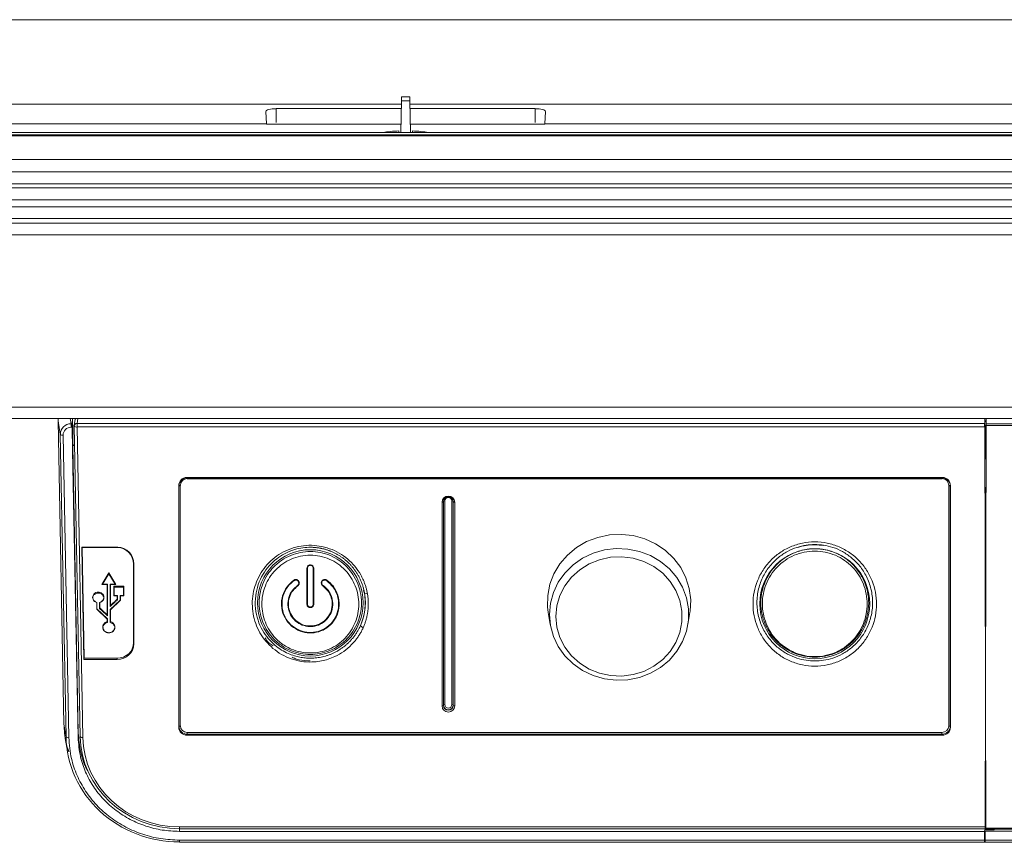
# Model space of a CAD drawing. Header units: millimetres. Extents: x 40090 to 187415, y -53271 to 40260.
# Tile 383 of 406: x 141169 to 141347, y 33690 to 33839. Entities that reach past the tile are written whole.
import ezdxf

# ---------------------------------------------------------------- set-up
doc = ezdxf.new("R2010")
doc.units = ezdxf.units.MM
doc.layers.add('AVM_projekce', color=240, linetype='Continuous')

# ---------------------------------------------------------------- blocks, each defined once
blk = doc.blocks.new('SB885ix-top')
at = {"linetype": 'Continuous', "lineweight": 15}
for p, q in [((-254.49, 0), (-918.8, 0)), ((-512.83, -14.01), (-514.33, -14.01)), ((-514.35, -15.31), (-702.8, -15.31)), ((-514.35, -15.33), (-702.8, -15.33)), ((-514.44, -20.44), (-514.34, -14.72)), ((-512.82, -14.72), (-514.34, -14.72)), ((-512.72, -20.44), (-512.82, -14.72)), ((-324.36, -15.31), (-512.81, -15.31)), ((-324.36, -15.33), (-512.81, -15.33)), ((-538.93, -16.64), (-538.81, -18.91)), ((-514.36, -16.13), (-537.08, -16.13)), ((-537.08, -16.13), (-537.08, -18.64)), ((-490.08, -16.13), (-512.8, -16.13)), ((-490.08, -16.13), (-490.08, -18.64)), ((-488.35, -18.91), (-488.23, -16.64)), ((-668.34, -18.91), (-538.81, -18.91)), ((-538.81, -18.91), (-538.81, -18.96)), ((-538.81, -18.96), (-514.41, -18.96)), ((-512.75, -18.96), (-488.35, -18.96)), ((-488.35, -18.96), (-488.35, -18.91)), ((-488.35, -18.91), (-358.82, -18.91)), ((-169.94, -20.44), (-929.11, -20.44)), ((-929.11, -20.47), (-169.94, -20.47)), ((-929.1, -20.86), (-169.92, -20.86)), ((-169.91, -21.09), (-929.09, -21.09)), ((-514.82, -20.44), (-514.81, -20.18)), ((-514.81, -20.18), (-514.82, -20.44)), ((-512.35, -20.18), (-512.34, -20.44)), ((-512.35, -20.18), (-512.34, -20.44)), ((-163.43, -25.36), (-593.58, -25.36)), ((-928.86, -27.59), (-163.32, -27.59)), ((-928.79, -29.77), (-163.2, -29.77)), ((-928.76, -30.48), (-163.16, -30.48)), ((-163.05, -32.66), (-928.68, -32.66)), ((-928.64, -33.93), (-162.98, -33.93)), ((-54.33, -36.88), (-990.96, -36.88)), ((-161.47, -36.05), (-928.57, -36.05)), ((-54.33, -38.99), (-990.96, -38.99)), ((-189.59, -70.24), (-990.96, -70.24)), ((-189.59, -72.3), (-990.96, -72.3)), ((-576.22, -75.19), (-576.59, -72.75)), ((-576.59, -72.75), (-575.55, -127.72)), ((-574.4, -72.3), (-574.25, -73.26)), ((-574.01, -72.31), (-574.06, -73.26)), ((-574.02, -72.3), (-574.01, -72.31)), ((-573.51, -72.41), (-573.69, -73.61)), ((-573.06, -72.3), (-573.19, -73.22)), ((-573.19, -73.85), (-573.19, -73.22)), ((-573.19, -73.22), (-408.57, -73.22)), ((-408.55, -72.3), (-408.57, -73.22)), ((-408.56, -74), (-408.53, -72.63)), ((-408.53, -72.63), (-408.53, -72.3)), ((-408.53, -72.71), (-408.53, -72.3)), ((-408.53, -72.89), (-408.53, -72.71)), ((-408.53, -72.71), (-408.53, -72.71)), ((-408.49, -74.12), (-408.53, -72.89)), ((-408.53, -72.89), (-408.53, -72.89)), ((-408.33, -72.3), (-408.33, -72.7)), ((-408.33, -72.7), (-408.29, -73.93)), ((-408.28, -73.31), (-408.31, -72.3)), ((-574.25, -73.26), (-574.06, -73.26)), ((-574.06, -73.89), (-574.24, -73.89)), ((-573.98, -78.11), (-574.06, -73.89)), ((-573.69, -73.7), (-572.63, -129.99)), ((-408.57, -73.85), (-573.19, -73.85)), ((-573.19, -73.85), (-572.13, -130.14)), ((-408.57, -73.85), (-408.34, -146.39)), ((-408.43, -117.01), (-408.56, -74)), ((-408.56, -74.12), (-408.49, -74.12)), ((-408.49, -74.37), (-408.56, -74.37)), ((-408.53, -85.15), (-408.49, -74.37)), ((-408.51, -146.58), (-408.28, -73.57)), ((-408.29, -74.44), (-408.43, -116.86)), ((-408.28, -73.31), (-189.59, -73.31)), ((-189.59, -73.57), (-408.28, -73.57)), ((-575.18, -130.04), (-576.22, -75.19)), ((-575.72, -75.33), (-574.68, -130.19)), ((-573.95, -76.82), (-573.93, -76.57)), ((-573.93, -76.57), (-573.93, -76.57)), ((-573.93, -76.57), (-573.93, -76.57)), ((-573.98, -78.11), (-573.94, -77.3)), ((-572.99, -130.16), (-573.98, -78.11)), ((-573.94, -77.3), (-573.95, -76.82)), ((-572.95, -129.34), (-573.94, -77.3)), ((-416.24, -83), (-553.28, -83)), ((-553.28, -83), (-553.23, -83.06)), ((-553.23, -83.06), (-416.28, -83.06)), ((-553.23, -83.23), (-553.23, -83.06)), ((-416.28, -83.23), (-553.23, -83.23)), ((-416.28, -83.06), (-416.24, -83)), ((-416.28, -83.23), (-416.28, -83.06)), ((-554.73, -84.51), (-554.73, -128.33)), ((-554.7, -84.56), (-554.73, -84.51)), ((-554.7, -128.16), (-554.7, -84.56)), ((-554.45, -84.48), (-554.45, -128.08)), ((-415.07, -128.08), (-415.07, -84.48)), ((-414.78, -84.51), (-414.82, -84.56)), ((-414.82, -84.56), (-414.82, -128.16)), ((-414.78, -128.33), (-414.78, -84.51)), ((-506.98, -124.45), (-506.98, -87.48)), ((-506.73, -87.32), (-506.73, -87.4)), ((-506.73, -124.29), (-506.73, -87.32)), ((-506.73, -87.4), (-506.73, -124.37)), ((-506.48, -87.24), (-506.48, -124.21)), ((-505.2, -124.21), (-505.2, -87.24)), ((-504.95, -87.32), (-504.94, -87.4)), ((-504.95, -87.32), (-504.95, -124.29)), ((-504.94, -124.37), (-504.94, -87.4)), ((-504.69, -87.48), (-504.69, -124.45)), ((-565.81, -95.67), (-572.31, -95.67)), ((-572.31, -95.67), (-571.93, -116.03)), ((-572.27, -95.72), (-572.31, -95.67)), ((-572.27, -95.72), (-571.89, -115.8)), ((-565.86, -95.72), (-572.27, -95.72)), ((-565.86, -95.72), (-565.81, -95.67)), ((-439.38, -95.21), (-437.84, -95.33)), ((-562.89, -98.68), (-562.94, -98.74)), ((-562.94, -112.98), (-562.94, -98.74)), ((-562.89, -113.2), (-562.89, -98.68)), ((-530.34, -99.48), (-530.25, -99.52)), ((-567.42, -100.33), (-568.69, -102.43)), ((-567.42, -100.49), (-568.56, -102.38)), ((-566.15, -102.43), (-567.42, -100.33)), ((-567.42, -100.49), (-567.42, -100.33)), ((-566.28, -102.38), (-567.42, -100.49)), ((-533.81, -101.71), (-533.86, -101.66)), ((-568.56, -102.38), (-568.69, -102.43)), ((-568.69, -102.43), (-567.7, -102.43)), ((-568.56, -102.38), (-567.66, -102.38)), ((-567.66, -102.38), (-567.7, -102.43)), ((-567.7, -102.43), (-567.7, -107.93)), ((-567.66, -102.38), (-567.66, -108.13)), ((-567.18, -102.38), (-566.28, -102.38)), ((-567.18, -106.44), (-567.18, -102.38)), ((-567.18, -102.38), (-567.14, -102.43)), ((-567.14, -106.25), (-567.14, -102.43)), ((-567.14, -102.43), (-566.15, -102.43)), ((-566.52, -102.73), (-566.52, -104.45)), ((-564.7, -102.73), (-566.52, -102.73)), ((-566.48, -102.89), (-566.52, -102.73)), ((-566.48, -102.89), (-566.48, -104.4)), ((-564.74, -102.89), (-566.48, -102.89)), ((-566.28, -102.38), (-566.15, -102.43)), ((-564.74, -102.89), (-564.7, -102.73)), ((-564.74, -104.4), (-564.74, -102.89)), ((-564.7, -104.45), (-564.7, -102.73)), ((-528.56, -102.59), (-528.61, -102.7)), ((-521.22, -103.51), (-521.06, -104.05)), ((-569.32, -103.97), (-569.32, -103.81)), ((-567.18, -106.97), (-565.36, -105.25)), ((-567.14, -106.99), (-565.33, -105.28)), ((-566.48, -104.4), (-566.52, -104.45)), ((-566.52, -104.45), (-565.89, -104.45)), ((-566.48, -104.4), (-565.85, -104.4)), ((-565.85, -104.4), (-565.89, -104.45)), ((-565.89, -104.45), (-565.89, -105.06)), ((-565.85, -105.19), (-565.89, -105.06)), ((-565.85, -104.4), (-565.85, -105.19)), ((-565.36, -104.4), (-564.74, -104.4)), ((-565.36, -105.25), (-565.36, -104.4)), ((-565.36, -104.4), (-565.33, -104.45)), ((-565.36, -105.25), (-565.33, -105.28)), ((-565.33, -105.28), (-565.33, -104.45)), ((-565.33, -104.45), (-564.7, -104.45)), ((-564.74, -104.4), (-564.7, -104.45)), ((-521.03, -104.02), (-521.06, -104.05)), ((-520.51, -104.1), (-521.03, -104.02)), ((-569.57, -105.66), (-569.6, -105.7)), ((-569.6, -105.7), (-569.6, -106.87)), ((-569.57, -106.85), (-569.6, -106.87)), ((-569.6, -106.87), (-567.7, -108.68)), ((-569.57, -105.66), (-569.57, -106.85)), ((-569.57, -106.85), (-567.66, -108.65)), ((-569.08, -105.66), (-569.04, -105.7)), ((-569.04, -106.66), (-569.04, -105.7)), ((-567.18, -106.44), (-567.14, -106.25)), ((-567.18, -109.31), (-567.18, -106.97)), ((-567.18, -106.97), (-567.14, -106.99)), ((-567.14, -109.16), (-567.14, -106.99)), ((-531.41, -105.96), (-531.5, -105.99)), ((-530.25, -105.99), (-530.34, -105.96)), ((-567.66, -108.13), (-567.7, -107.93)), ((-567.66, -108.65), (-567.7, -108.68)), ((-567.7, -108.68), (-567.7, -109.16)), ((-567.66, -108.65), (-567.66, -109.31)), ((-487.73, -107.48), (-487.37, -109.67)), ((-462.39, -109.67), (-462.03, -107.48)), ((-567.66, -109.31), (-567.7, -109.16)), ((-567.18, -109.31), (-567.14, -109.16)), ((-521.79, -109.9), (-521.82, -109.92)), ((-521.79, -109.9), (-521.3, -110.29)), ((-567.42, -111.16), (-567.42, -111.21)), ((-562.94, -112.98), (-562.89, -113.2)), ((-571.89, -115.8), (-571.93, -116.03)), ((-571.93, -116.03), (-565.89, -116.03)), ((-571.89, -115.8), (-565.93, -115.8)), ((-565.89, -116.03), (-565.93, -115.8)), ((-506.73, -124.29), (-506.73, -124.37)), ((-504.95, -124.29), (-504.94, -124.37)), ((-575.55, -127.72), (-575.18, -130.04)), ((-554.73, -128.33), (-554.7, -128.16)), ((-414.82, -128.16), (-414.78, -128.33)), ((-572.95, -129.34), (-572.99, -130.16)), ((-553.19, -129.58), (-553.23, -129.75)), ((-416.28, -129.75), (-553.23, -129.75)), ((-553.19, -129.26), (-416.32, -129.26)), ((-553.19, -129.58), (-553.19, -129.26)), ((-416.32, -129.58), (-553.19, -129.58)), ((-416.32, -129.58), (-416.32, -129.26)), ((-416.28, -129.75), (-416.32, -129.58)), ((-575.31, -130.36), (-574.94, -132.64)), ((-554.61, -146.39), (-408.34, -146.39)), ((-554.61, -146.39), (-554.61, -146.73)), ((-554.63, -146.7), (-554.63, -147.19)), ((-408.48, -147.19), (-554.63, -147.19)), ((-554.61, -146.73), (-408.51, -146.73)), ((-408.57, -146.89), (-408.58, -147.16)), ((-189.59, -147.16), (-408.58, -147.16)), ((-408.58, -148.78), (-408.58, -147.16)), ((-408.57, -146.89), (-406.86, -146.89)), ((-408.51, -146.58), (-189.59, -146.58)), ((-408.51, -146.73), (-408.51, -146.77)), ((-408.51, -146.78), (-189.59, -146.78)), ((-408.48, -148.78), (-408.48, -147.19)), ((-408.46, -146.78), (-408.47, -146.89)), ((-408.46, -146.78), (-408.46, -146.89)), ((-406.86, -146.89), (-406.85, -146.78)), ((-554.63, -148.78), (-408.48, -148.78)), ((-554.63, -149.12), (-554.63, -148.78)), ((-554.63, -149.12), (-408.48, -149.12)), ((-408.58, -148.78), (-189.59, -148.78)), ((-408.57, -149.12), (-189.59, -149.12))]:
    blk.add_line(p, q, dxfattribs=at)
at = {"linetype": 'Continuous', "lineweight": 15, "flags": 128}
for points in [[(-514.34, -14.72), (-514.34, -14.53), (-514.33, -14.36), (-514.33, -14.22), (-514.33, -14.11), (-514.33, -14.04), (-514.33, -14.01), (-514.33, -14.01)], [(-512.83, -14.01), (-512.83, -14.01), (-512.83, -14.04), (-512.83, -14.11), (-512.83, -14.22), (-512.83, -14.36), (-512.82, -14.53), (-512.82, -14.72)], [(-573.93, -76.57), (-573.97, -74.69), (-574.01, -72.31)], [(-462.03, -107.48), (-462, -107.26), (-461.89, -105.21), (-462.14, -103.17), (-462.75, -101.2), (-463.69, -99.35), (-464.95, -97.68), (-466.49, -96.22), (-468.26, -95.03), (-470.22, -94.14), (-472.3, -93.56), (-474.46, -93.33), (-476.63, -93.43), (-478.75, -93.88), (-480.76, -94.65), (-482.61, -95.73), (-484.24, -97.08), (-485.62, -98.68), (-486.69, -100.46), (-487.43, -102.39), (-487.82, -104.41), (-487.85, -106.47), (-487.73, -107.48)], [(-487.52, -107.85), (-487.34, -105.83), (-486.8, -103.87), (-485.92, -102.02), (-484.72, -100.34), (-483.23, -98.88), (-481.51, -97.67), (-479.59, -96.76), (-477.54, -96.16), (-475.42, -95.91), (-473.28, -95.99), (-471.18, -96.42), (-469.19, -97.18), (-467.37, -98.24), (-465.76, -99.58), (-464.41, -101.15), (-463.36, -102.92), (-462.65, -104.84), (-462.29, -106.83), (-462.29, -108.86), (-462.65, -110.86), (-463.36, -112.77), (-464.41, -114.54), (-465.76, -116.12), (-467.37, -117.46), (-469.19, -118.52), (-471.18, -119.27), (-473.28, -119.7), (-475.42, -119.79), (-477.54, -119.53), (-479.59, -118.94), (-481.51, -118.02), (-483.23, -116.82), (-484.72, -115.35), (-485.92, -113.68), (-486.8, -111.83), (-487.34, -109.87), (-487.52, -107.85)], [(-486.33, -108.22), (-486.15, -110.15), (-485.6, -112.02), (-484.71, -113.77), (-483.5, -115.34), (-482.02, -116.68), (-480.31, -117.75), (-478.42, -118.51), (-476.42, -118.95), (-474.37, -119.03), (-472.33, -118.77), (-470.38, -118.17), (-468.57, -117.25), (-466.97, -116.04), (-465.62, -114.58), (-464.57, -112.91), (-463.84, -111.1), (-463.48, -109.19), (-463.48, -107.25), (-463.84, -105.34), (-464.57, -103.52), (-465.62, -101.85), (-466.97, -100.39), (-468.57, -99.18), (-470.38, -98.26), (-472.33, -97.66), (-474.37, -97.4), (-476.42, -97.49), (-478.42, -97.92), (-480.31, -98.68), (-482.02, -99.75), (-483.5, -101.09), (-484.71, -102.66), (-485.6, -104.41), (-486.15, -106.28), (-486.33, -108.22)], [(-527.95, -101.71), (-527.92, -101.69), (-527.9, -101.66)], [(-533.15, -102.7), (-533.17, -102.65), (-533.2, -102.59)], [(-569.08, -106.78), (-569.07, -106.75), (-569.04, -106.66)], [(-567.66, -108.13), (-568.7, -107.14), (-568.98, -106.88), (-569.08, -106.78)], [(-567.7, -107.93), (-568.62, -107.06), (-569.04, -106.66)]]:
    blk.add_lwpolyline(points, dxfattribs=at)
at = {"linetype": 'Continuous', "lineweight": 15}
blk.add_circle((-439.38, -105.91), 9.97, dxfattribs=at)
for centre, radius, start, end in [((-573.22, -73.69), 0.477, 87.3273, 179.599), ((-573.1, -72.47), 0.407, 156.1539, 172.107), ((-408.52, -72.7), 0.195, 268.6332, 358.1485), ((-408.48, -71.73), 0.984, 267.1481, 278.827), ((-523.79, -72.86), 50.47, 180.4507, 181.1689), ((-573.19, -73.69), 0.5, 171.3983, 181.086), ((-573.32, -73.39), 0.475, 218.4172, 285.5635), ((-408.49, -73.92), 0.195, 268.6286, 358.1617), ((-408.45, -74.58), 0.21, 41.9405, 101.972), ((-575.83, -74.8), 0.551, 225.5343, 281.9055), ((-554.5, -84.77), 0.288, 79.9332, 133.6986), ((-415.02, -84.77), 0.288, 46.3114, 100.0568), ((-505.84, -87.53), 1.15, 2.5833, 177.4167), ((-506.93, -87.22), 0.266, 258.1494, 317.3341), ((-505.84, -87.44), 0.897, 2.5831, 177.4169), ((-506.53, -87.5), 0.266, 78.1535, 137.3301), ((-505.84, -87.27), 0.642, 2.5832, 177.4168), ((-505.14, -87.5), 0.266, 42.6699, 101.8465), ((-504.75, -87.22), 0.266, 222.6659, 281.8506), ((-506.93, -124.19), 0.266, 258.1514, 317.3337), ((-505.84, -124.4), 1.15, 182.5832, 357.4168), ((-506.53, -124.47), 0.266, 78.1515, 137.3336), ((-505.84, -124.25), 0.892, 182.5826, 357.4174), ((-505.84, -124.33), 0.897, 182.5832, 357.4168), ((-505.84, -124.18), 0.642, 182.5829, 357.4171), ((-505.14, -124.47), 0.266, 42.6664, 101.8485), ((-504.75, -124.19), 0.266, 222.6663, 281.8486), ((-554.5, -128.37), 0.288, 79.9325, 133.6977), ((-415.02, -128.37), 0.288, 46.3123, 100.0575), ((-574.79, -129.65), 0.551, 225.5351, 281.9051), ((-572.25, -129.66), 0.504, 221.6959, 284.2062)]:
    blk.add_arc(centre, radius, start, end, dxfattribs=at)
for centre, major_axis, ratio, start_param, end_param in [((-537.08, -16.63), (1.85, 0), 0.267976, 1.570796, 3.155636), ((-490.08, -16.63), (1.85, 0), 0.267976, 6.269142, 7.853982), ((-513.58, -21.31), (6.26, 0), 0.184434, 1.768688, 2.283224), ((-513.58, -21.31), (6.26, 0), 0.184434, 0.858369, 1.372904), ((-574.59, -72.72), (2, -0.02), 0.94433, 2.928466, 3.166654), ((-408.57, -73.69), (0, 0.5), 0.008726, 0.331611, 1.902408), ((-574.21, -75.15), (2, 0.07), 0.943458, 1.556142, 3.126025), ((-574.21, -75.31), (1.5, -0.01), 0.94433, 1.596771, 3.166654), ((-574.05, -73.73), (-0.006, 0.5), 0.022338, 0.349143, 1.902486), ((-408.5, -74.31), (0, 0.2), 0.017451, 4.380782, 5.951578), ((-408.3, -74.31), (0, 0.4), 0.008726, 4.380778, 5.951574), ((-408.28, -73.5), (0, 0.2), 0.008726, 4.380778, 5.951574), ((-573.45, -76.82), (0.5, 0.001), 0.945528, 3.156947, 4.344051), ((-553.23, -84.56), (-0.58, 1.45), 0.9572, 5.917064, 7.457662), ((-553.19, -84.6), (-0.56, 1.44), 0.964886, 5.923712, 7.46431), ((-553.19, -84.52), (-0.48, 1.21), 0.9572, 5.917064, 7.457662), ((-416.32, -84.6), (0.56, 1.44), 0.964886, 5.10206, 6.642659), ((-416.32, -84.52), (0.48, 1.21), 0.9572, 5.108709, 6.649307), ((-416.28, -84.56), (0.58, 1.45), 0.9572, 5.108709, 6.649307), ((-565.95, -98.83), (1.16, 2.9), 0.9572, 5.108709, 6.649307), ((-565.9, -98.77), (1.16, 2.9), 0.9572, 5.108709, 6.649307), ((-565.95, -112.96), (3.01, -0.1), 0.94408, 4.748152, 6.315063), ((-565.9, -113.19), (3.01, -0.1), 0.94408, 4.748152, 6.315063), ((-553.23, -128.33), (1.5, 0), 0.94291, 3.141593, 4.712389), ((-553.19, -128.16), (1.5, -0.06), 0.943637, 3.176253, 4.747049), ((-553.19, -128.08), (1.25, 0), 0.94291, 3.141593, 4.712389), ((-416.32, -128.08), (1.25, 0), 0.94291, 4.712389, 6.283185), ((-416.32, -128.16), (1.5, 0.06), 0.943637, 4.677729, 6.248525), ((-416.28, -128.33), (1.5, 0), 0.94291, 4.712389, 6.283185), ((-554.61, -129.68), (18.02, -0.07), 0.944436, 3.163378, 4.716273), ((-554.61, -129.85), (17.52, 0), 0.944374, 3.159494, 4.712389), ((-408.34, -146.23), (0, 0.5), 0.008726, 1.902408, 3.141591), ((-408.51, -146.48), (0, 0.3), 0.008726, 2.809981, 4.380778), ((-408.57, -148.62), (0.001, 0.5), 0.008251, 1.902432, 3.141616), ((-408.48, -148.62), (0.003, 0.5), 0.016504, 1.902503, 3.420939)]:
    blk.add_ellipse(centre, major_axis=major_axis, ratio=ratio, start_param=start_param, end_param=end_param, dxfattribs=at)
blk.add_ellipse((-530.88, -105.75), major_axis=(0, 9.64), ratio=0.993818, dxfattribs=at)
for points, knots in [([(-521.3, -110.29), (-521.35, -110.39), (-521.44, -110.59), (-521.6, -110.89), (-521.76, -111.19), (-521.93, -111.47), (-522.11, -111.75), (-522.3, -112.03), (-522.5, -112.3), (-522.71, -112.57), (-522.92, -112.83), (-523.15, -113.08), (-523.74, -113.7), (-524.78, -114.59), (-526.24, -115.44), (-527.61, -115.99), (-528.85, -116.31), (-530.34, -116.5), (-532.06, -116.48), (-533.94, -116.09), (-535.71, -115.37), (-537.31, -114.34), (-538.7, -113.06), (-539.82, -111.58), (-540.66, -109.94), (-541.2, -108.18), (-541.44, -106.37), (-541.37, -104.55), (-540.98, -102.76), (-540.29, -101.06), (-539.31, -99.48), (-538.07, -98.09), (-536.59, -96.94), (-534.89, -96.06), (-533.05, -95.48), (-531.14, -95.26), (-529.22, -95.39), (-527.36, -95.87), (-525.61, -96.67), (-524.06, -97.76), (-522.75, -99.1), (-521.93, -100.29), (-521.45, -101.2), (-521.19, -101.76), (-520.97, -102.33), (-520.78, -102.91), (-520.62, -103.5), (-520.55, -103.9), (-520.51, -104.1)], [0, 0, 0, 0, 0.005724, 0.011424, 0.017105, 0.022774, 0.028435, 0.034095, 0.039759, 0.045433, 0.051123, 0.056833, 0.062571, 0.09404, 0.125014, 0.145781, 0.166508, 0.187542, 0.218959, 0.250035, 0.280995, 0.312528, 0.3438, 0.375046, 0.406088, 0.437529, 0.468858, 0.500007, 0.531181, 0.562463, 0.593896, 0.624857, 0.655991, 0.687273, 0.718729, 0.749699, 0.780688, 0.81218, 0.843537, 0.874756, 0.905805, 0.93733, 0.947848, 0.958294, 0.968699, 0.979097, 0.98952, 1, 1, 1, 1]), ([(-521.03, -104.02), (-521.05, -103.91), (-521.09, -103.7), (-521.16, -103.39), (-521.24, -103.08), (-521.33, -102.78), (-521.42, -102.48), (-521.53, -102.19), (-521.64, -101.9), (-521.76, -101.61), (-521.89, -101.34), (-522.03, -101.07), (-522.17, -100.8), (-522.32, -100.54), (-522.47, -100.29), (-522.64, -100.04), (-522.81, -99.8), (-522.98, -99.57), (-523.16, -99.34), (-523.35, -99.12), (-523.54, -98.91), (-523.73, -98.7), (-523.93, -98.5), (-524.13, -98.31), (-524.34, -98.13), (-524.55, -97.95), (-524.76, -97.78), (-524.98, -97.61), (-525.2, -97.46), (-525.42, -97.31), (-525.64, -97.16), (-525.87, -97.03), (-526.09, -96.9), (-526.32, -96.78), (-526.55, -96.66), (-526.78, -96.55), (-527.01, -96.45), (-527.25, -96.36), (-527.48, -96.27), (-527.71, -96.19), (-527.95, -96.11), (-528.18, -96.04), (-528.41, -95.98), (-528.65, -95.93), (-528.88, -95.87), (-529.11, -95.83), (-529.34, -95.79), (-529.57, -95.76), (-529.8, -95.73), (-530.02, -95.71), (-530.25, -95.69), (-530.47, -95.68), (-530.69, -95.67), (-530.91, -95.67), (-532.04, -95.69), (-534.23, -96.07), (-537.24, -97.7), (-539.76, -100.57), (-540.87, -103.85), (-540.9, -106.73), (-540.45, -108.85), (-539.64, -110.69), (-538.58, -112.21), (-537.39, -113.41), (-536.16, -114.3), (-534.96, -114.94), (-534, -115.29), (-533.29, -115.49), (-532.8, -115.6), (-532.3, -115.68), (-531.8, -115.74), (-531.28, -115.78), (-530.76, -115.79), (-530.24, -115.77), (-529.71, -115.72), (-529.19, -115.64), (-528.66, -115.53), (-528.14, -115.4), (-527.61, -115.23), (-527.1, -115.04), (-526.59, -114.81), (-526.09, -114.56), (-525.61, -114.27), (-525.13, -113.96), (-524.68, -113.61), (-524.23, -113.24), (-523.81, -112.84), (-523.41, -112.41), (-523.03, -111.96), (-522.68, -111.48), (-522.35, -110.97), (-522.05, -110.45), (-521.88, -110.08), (-521.79, -109.9)], [0, 0, 0, 0, 0.005835, 0.01163, 0.017382, 0.023093, 0.028762, 0.034387, 0.03997, 0.045509, 0.051004, 0.056456, 0.061863, 0.067226, 0.072544, 0.077817, 0.083046, 0.08823, 0.09337, 0.098465, 0.103515, 0.108522, 0.113483, 0.118401, 0.123275, 0.128105, 0.132892, 0.137636, 0.142336, 0.146995, 0.151611, 0.156185, 0.160719, 0.165211, 0.169662, 0.174073, 0.178444, 0.182776, 0.187068, 0.191322, 0.195538, 0.199715, 0.203855, 0.207957, 0.212023, 0.216053, 0.220047, 0.224004, 0.227927, 0.231814, 0.235667, 0.239486, 0.24327, 0.24702, 0.250737, 0.301235, 0.359112, 0.425163, 0.49963, 0.541824, 0.581, 0.617003, 0.649783, 0.67938, 0.705877, 0.729378, 0.749977, 0.758515, 0.767114, 0.775775, 0.784503, 0.793299, 0.802168, 0.811112, 0.820136, 0.829243, 0.838438, 0.847724, 0.857104, 0.866582, 0.876164, 0.88585, 0.895646, 0.905554, 0.915575, 0.925713, 0.935968, 0.946342, 0.956836, 0.96745, 0.978182, 0.989032, 1, 1, 1, 1]), ([(-439.38, -94.69), (-438.63, -94.69), (-437.11, -94.84), (-434.95, -95.53), (-432.98, -96.62), (-431.29, -98.07), (-429.92, -99.8), (-428.92, -101.74), (-428.31, -103.82), (-428.12, -105.97), (-428.32, -108.11), (-428.93, -110.19), (-429.92, -112.13), (-431.29, -113.85), (-432.97, -115.3), (-434.94, -116.39), (-437.11, -117.08), (-439.39, -117.31), (-441.66, -117.08), (-443.82, -116.39), (-445.79, -115.3), (-447.48, -113.85), (-448.85, -112.11), (-449.84, -110.17), (-450.45, -108.09), (-450.65, -105.94), (-450.45, -103.79), (-449.83, -101.72), (-448.84, -99.78), (-447.47, -98.06), (-445.78, -96.61), (-443.81, -95.53), (-441.65, -94.84), (-440.14, -94.69), (-439.38, -94.69)], [0, 0, 0, 0, 0.031262, 0.062502, 0.093691, 0.125125, 0.156204, 0.187655, 0.218795, 0.250124, 0.281387, 0.312546, 0.34389, 0.374937, 0.406313, 0.437334, 0.468759, 0.500107, 0.53125, 0.562587, 0.593776, 0.625126, 0.656342, 0.687736, 0.718927, 0.750291, 0.781547, 0.812769, 0.844096, 0.875193, 0.906509, 0.937591, 0.968882, 1, 1, 1, 1]), ([(-439.38, -95.17), (-439.91, -95.17), (-441.01, -95.26), (-442.69, -95.66), (-444.4, -96.39), (-446.07, -97.51), (-447.58, -99.03), (-448.83, -100.94), (-449.67, -103.22), (-449.97, -105.72), (-449.67, -108.22), (-448.83, -110.5), (-447.59, -112.42), (-446.07, -113.95), (-444.4, -115.06), (-442.69, -115.8), (-441.01, -116.2), (-439.91, -116.28), (-438.85, -116.28), (-437.73, -116.2), (-436.03, -115.79), (-434.31, -115.04), (-432.65, -113.91), (-431.14, -112.38), (-429.92, -110.47), (-429.09, -108.21), (-428.8, -105.74), (-429.09, -103.26), (-429.91, -101), (-431.14, -99.08), (-432.64, -97.55), (-434.31, -96.42), (-436.03, -95.67), (-437.73, -95.26), (-438.85, -95.17), (-439.38, -95.17)], [0, 0, 0, 0, 0.023126, 0.048349, 0.075787, 0.105576, 0.137838, 0.172653, 0.210005, 0.24977, 0.289671, 0.327132, 0.362027, 0.394342, 0.424159, 0.4516, 0.476804, 0.499891, 0.500002, 0.523566, 0.549106, 0.576745, 0.606617, 0.63884, 0.673486, 0.710538, 0.749869, 0.789262, 0.826371, 0.861067, 0.89333, 0.923233, 0.950891, 0.97644, 1, 1, 1, 1]), ([(-439.38, -115.61), (-440.01, -115.61), (-441.28, -115.48), (-443.14, -114.92), (-444.9, -113.97), (-446.39, -112.71), (-447.62, -111.19), (-448.45, -109.59), (-449.02, -107.75), (-449.24, -105.77), (-449.02, -103.79), (-448.45, -101.96), (-447.62, -100.36), (-446.4, -98.84), (-444.9, -97.57), (-443.14, -96.62), (-441.28, -96.06), (-439.38, -95.88), (-437.48, -96.06), (-435.62, -96.62), (-433.86, -97.57), (-432.36, -98.84), (-431.14, -100.37), (-430.31, -101.97), (-429.74, -103.8), (-429.53, -105.79), (-429.75, -107.76), (-430.32, -109.59), (-431.15, -111.19), (-432.37, -112.71), (-433.86, -113.97), (-435.63, -114.92), (-437.49, -115.48), (-438.76, -115.61), (-439.38, -115.61)], [0, 0, 0, 0, 0.029641, 0.060281, 0.092041, 0.125028, 0.154478, 0.187559, 0.213647, 0.250065, 0.28622, 0.312481, 0.345321, 0.374886, 0.407918, 0.439697, 0.470346, 0.500001, 0.529657, 0.560313, 0.592104, 0.625151, 0.65474, 0.687647, 0.713896, 0.750101, 0.786736, 0.81252, 0.845433, 0.874955, 0.907952, 0.939719, 0.970362, 1, 1, 1, 1]), ([(-439.38, -115.5), (-438.74, -115.5), (-437.46, -115.38), (-435.63, -114.79), (-433.96, -113.87), (-432.53, -112.64), (-431.36, -111.17), (-430.52, -109.53), (-430, -107.76), (-429.83, -105.94), (-430, -104.11), (-430.52, -102.34), (-431.36, -100.69), (-432.52, -99.22), (-433.95, -98), (-435.63, -97.07), (-437.46, -96.49), (-439.38, -96.3), (-441.31, -96.49), (-443.14, -97.07), (-444.81, -98), (-446.24, -99.22), (-447.41, -100.69), (-448.25, -102.33), (-448.77, -104.1), (-448.94, -105.92), (-448.77, -107.75), (-448.24, -109.52), (-447.4, -111.17), (-446.37, -112.48), (-445.3, -113.46), (-444.25, -114.18), (-442.93, -114.85), (-441.3, -115.37), (-440.02, -115.5), (-439.38, -115.5)], [0, 0, 0, 0, 0.031193, 0.062448, 0.093503, 0.124931, 0.155904, 0.187406, 0.218495, 0.249922, 0.281247, 0.312468, 0.343961, 0.375001, 0.40654, 0.437498, 0.468893, 0.500015, 0.531206, 0.562606, 0.593565, 0.624993, 0.655985, 0.687435, 0.718595, 0.749944, 0.781197, 0.812523, 0.844152, 0.875069, 0.895992, 0.916701, 0.937593, 0.969074, 1, 1, 1, 1]), ([(-442.46, -95.69), (-441.96, -95.55), (-440.96, -95.27), (-439.91, -95.23), (-439.38, -95.21)], [0, 0, 0, 0, 0.494313, 1, 1, 1, 1]), ([(-530.88, -115.1), (-531.47, -115.1), (-532.68, -114.98), (-534.44, -114.45), (-536.11, -113.55), (-537.53, -112.36), (-538.69, -110.91), (-539.48, -109.39), (-540.02, -107.65), (-540.23, -105.77), (-540.02, -103.89), (-539.49, -102.15), (-538.7, -100.64), (-537.54, -99.19), (-536.12, -97.99), (-534.45, -97.09), (-532.68, -96.56), (-530.86, -96.38), (-529.01, -96.56), (-527.23, -97.12), (-525.59, -98.03), (-524.21, -99.2), (-523.06, -100.64), (-522.27, -102.16), (-521.73, -103.9), (-521.53, -105.78), (-521.74, -107.65), (-522.28, -109.4), (-523.07, -110.91), (-524.23, -112.36), (-525.65, -113.55), (-527.32, -114.45), (-529.08, -114.98), (-530.29, -115.1), (-530.88, -115.1)], [0, 0, 0, 0, 0.02967, 0.060335, 0.09211, 0.125095, 0.154534, 0.187595, 0.213639, 0.250044, 0.286144, 0.312408, 0.345209, 0.374792, 0.407817, 0.439615, 0.4703, 0.500002, 0.530885, 0.562689, 0.593316, 0.625247, 0.654725, 0.687713, 0.714061, 0.750118, 0.786506, 0.812447, 0.845471, 0.874887, 0.907885, 0.939667, 0.970335, 1, 1, 1, 1]), ([(-530.88, -114.84), (-530.29, -114.84), (-529.1, -114.72), (-527.41, -114.18), (-525.86, -113.33), (-524.54, -112.19), (-523.46, -110.83), (-522.68, -109.31), (-522.19, -107.67), (-522.03, -105.98), (-522.19, -104.29), (-522.68, -102.65), (-523.46, -101.12), (-524.53, -99.76), (-525.85, -98.63), (-527.41, -97.78), (-529.1, -97.23), (-530.88, -97.05), (-532.66, -97.23), (-534.36, -97.77), (-535.9, -98.63), (-537.23, -99.76), (-538.3, -101.12), (-539.08, -102.64), (-539.57, -104.28), (-539.72, -105.97), (-539.56, -107.66), (-539.08, -109.3), (-538.3, -110.83), (-537.34, -112.04), (-536.35, -112.95), (-535.39, -113.61), (-534.16, -114.23), (-532.65, -114.72), (-531.47, -114.84), (-530.88, -114.84)], [0, 0, 0, 0, 0.0311849, 0.0624349, 0.0934805, 0.1249179, 0.1558135, 0.1874319, 0.2186453, 0.2499258, 0.2811784, 0.3124882, 0.3441118, 0.375008, 0.4062701, 0.4374724, 0.4689757, 0.4999508, 0.5311433, 0.5625313, 0.5935157, 0.6249193, 0.655929, 0.6873779, 0.7185502, 0.7499145, 0.7811857, 0.8125215, 0.8441657, 0.8750833, 0.8960106, 0.9167191, 0.9376055, 0.9690807, 1, 1, 1, 1]), ([(-530.24, -99.49), (-530.24, -99.41), (-530.25, -99.33), (-530.31, -99.18), (-530.35, -99.11), (-530.52, -98.92), (-530.69, -98.84), (-531.05, -98.84), (-531.23, -98.92), (-531.46, -99.17), (-531.51, -99.33), (-531.51, -99.49)], [0, 0, 0, 0, 0.125, 0.125, 0.25, 0.25, 0.5, 0.5, 0.75, 0.75, 1, 1, 1, 1]), ([(-531.51, -99.49), (-531.51, -100.01), (-531.51, -101.05), (-531.51, -103.19), (-531.51, -104.85), (-531.51, -105.96)], [0, 0, 0, 0, 0.250788, 0.501576, 1, 1, 1, 1]), ([(-531.41, -99.48), (-531.41, -99.42), (-531.39, -99.28), (-531.28, -99.1), (-531.1, -98.97), (-530.88, -98.93), (-530.65, -98.97), (-530.47, -99.1), (-530.36, -99.28), (-530.35, -99.42), (-530.34, -99.48)], [0, 0, 0, 0, 0.128367, 0.251109, 0.378721, 0.499982, 0.621397, 0.74876, 0.872656, 1, 1, 1, 1]), ([(-531.41, -105.96), (-531.41, -104.85), (-531.41, -102.62), (-531.41, -100.53), (-531.41, -99.48)], [0, 0, 0, 0, 0.497409, 1, 1, 1, 1]), ([(-530.34, -99.48), (-530.34, -100.52), (-530.34, -102.61), (-530.34, -104.84), (-530.34, -105.96)], [0, 0, 0, 0, 0.497815, 1, 1, 1, 1]), ([(-530.24, -105.96), (-530.24, -105.4), (-530.24, -104.28), (-530.24, -102.1), (-530.24, -100.53), (-530.24, -99.49)], [0, 0, 0, 0, 0.2507878, 0.5015765, 1, 1, 1, 1]), ([(-533.86, -101.62), (-534.32, -102.02), (-535.23, -102.8), (-536, -104.46), (-536.21, -106.28), (-535.78, -108.11), (-534.72, -109.69), (-533.2, -110.79), (-531.46, -111.28), (-529.73, -111.18), (-528.15, -110.55), (-526.84, -109.45), (-525.93, -107.96), (-525.54, -106.19), (-525.78, -104.34), (-526.59, -102.71), (-527.49, -101.96), (-527.89, -101.62)], [0, 0, 0, 0, 0.066955, 0.133808, 0.203382, 0.275265, 0.346789, 0.415284, 0.479921, 0.541588, 0.602371, 0.664438, 0.729606, 0.798362, 0.869852, 0.941744, 1, 1, 1, 1]), ([(-527.95, -101.71), (-527.51, -102.08), (-526.63, -102.84), (-525.87, -104.44), (-525.64, -106.22), (-526.05, -108.03), (-527.07, -109.59), (-528.55, -110.68), (-530.25, -111.18), (-531.96, -111.1), (-533.52, -110.48), (-534.82, -109.41), (-535.72, -107.95), (-536.11, -106.22), (-535.89, -104.41), (-535.1, -102.8), (-534.21, -102.05), (-533.81, -101.71)], [0, 0, 0, 0, 0.065501, 0.131955, 0.201971, 0.273915, 0.345159, 0.413333, 0.477889, 0.539898, 0.601093, 0.663344, 0.728224, 0.796488, 0.867619, 0.939616, 1, 1, 1, 1]), ([(-533.14, -102.68), (-533.08, -102.63), (-532.98, -102.54), (-532.88, -102.34), (-532.85, -102.12), (-532.9, -101.9), (-533.03, -101.7), (-533.23, -101.56), (-533.45, -101.5), (-533.66, -101.52), (-533.79, -101.58), (-533.86, -101.62), (-533.86, -101.62)], [0, 0, 0, 0, 0.104402, 0.208418, 0.322514, 0.440973, 0.568768, 0.685853, 0.796673, 0.892812, 0.985772, 1, 1, 1, 1]), ([(-533.81, -101.71), (-533.76, -101.68), (-533.66, -101.62), (-533.5, -101.6), (-533.33, -101.63), (-533.19, -101.7), (-533.06, -101.83), (-532.98, -101.99), (-532.95, -102.19), (-533, -102.38), (-533.1, -102.52), (-533.18, -102.58), (-533.2, -102.59)], [0, 0, 0, 0, 0.093076, 0.186245, 0.277426, 0.371723, 0.474174, 0.586918, 0.709457, 0.835654, 0.955547, 1, 1, 1, 1]), ([(-527.89, -101.62), (-527.94, -101.59), (-528.06, -101.53), (-528.26, -101.5), (-528.45, -101.53), (-528.63, -101.62), (-528.77, -101.77), (-528.87, -101.96), (-528.9, -102.19), (-528.84, -102.43), (-528.73, -102.59), (-528.64, -102.66), (-528.61, -102.68)], [0, 0, 0, 0, 0.093357, 0.186829, 0.278541, 0.372343, 0.477377, 0.590644, 0.71102, 0.837263, 0.954913, 1, 1, 1, 1]), ([(-528.56, -102.59), (-528.61, -102.54), (-528.72, -102.44), (-528.8, -102.22), (-528.78, -101.98), (-528.66, -101.78), (-528.49, -101.65), (-528.29, -101.6), (-528.1, -101.62), (-528, -101.68), (-527.95, -101.71)], [0, 0, 0, 0, 0.128239, 0.263521, 0.4168782, 0.5568787, 0.6854479, 0.8023031, 0.9012846, 1, 1, 1, 1]), ([(-533.2, -102.59), (-533.54, -102.89), (-534.24, -103.49), (-534.84, -104.76), (-535.02, -106.17), (-534.69, -107.6), (-533.88, -108.84), (-532.71, -109.7), (-531.37, -110.09), (-530.02, -110.03), (-528.78, -109.54), (-527.76, -108.69), (-527.04, -107.54), (-526.73, -106.16), (-526.91, -104.73), (-527.53, -103.46), (-528.24, -102.86), (-528.56, -102.59)], [0, 0, 0, 0, 0.065811, 0.132266, 0.202177, 0.274011, 0.345185, 0.413509, 0.478145, 0.53999, 0.601081, 0.66342, 0.728423, 0.796772, 0.867872, 0.939741, 1, 1, 1, 1]), ([(-528.61, -102.68), (-528.27, -102.97), (-527.58, -103.57), (-527, -104.82), (-526.83, -106.2), (-527.16, -107.59), (-527.96, -108.79), (-529.11, -109.62), (-530.43, -109.99), (-531.74, -109.92), (-532.94, -109.44), (-533.93, -108.61), (-534.62, -107.48), (-534.92, -106.13), (-534.74, -104.73), (-534.12, -103.5), (-533.44, -102.93), (-533.14, -102.68)], [0, 0, 0, 0, 0.066942, 0.133784, 0.203337, 0.275142, 0.346614, 0.415176, 0.479827, 0.541409, 0.602332, 0.664388, 0.729648, 0.798273, 0.869707, 0.94152, 1, 1, 1, 1]), ([(-569.32, -103.81), (-569.48, -103.82), (-569.78, -103.86), (-570.11, -104.12), (-570.31, -104.43), (-570.33, -104.66), (-570.35, -104.77)], [0, 0, 0, 0, 0.2835996, 0.5578568, 0.7750186, 1, 1, 1, 1]), ([(-570.31, -104.68), (-570.31, -104.67), (-570.32, -104.66), (-570.34, -104.67), (-570.34, -104.71), (-570.34, -104.74), (-570.35, -104.76), (-570.35, -104.77)], [0, 0, 0, 0, 0.375983, 0.774192, 0.889366, 0.952048, 1, 1, 1, 1]), ([(-570.35, -104.77), (-570.33, -104.88), (-570.31, -105.1), (-570.14, -105.38), (-569.89, -105.6), (-569.69, -105.67), (-569.6, -105.7)], [0, 0, 0, 0, 0.259597, 0.519245, 0.779033, 1, 1, 1, 1]), ([(-569.32, -103.97), (-569.45, -103.98), (-569.7, -104.01), (-570, -104.19), (-570.21, -104.42), (-570.27, -104.59), (-570.31, -104.68)], [0, 0, 0, 0, 0.286633, 0.563391, 0.780244, 1, 1, 1, 1]), ([(-570.31, -104.68), (-570.3, -104.82), (-570.29, -105.07), (-570.09, -105.37), (-569.85, -105.57), (-569.65, -105.63), (-569.57, -105.66)], [0, 0, 0, 0, 0.3207642, 0.5590849, 0.7972939, 1, 1, 1, 1]), ([(-568.3, -104.77), (-568.32, -104.63), (-568.36, -104.34), (-568.63, -104.03), (-568.97, -103.84), (-569.2, -103.82), (-569.32, -103.81)], [0, 0, 0, 0, 0.283686, 0.5579, 0.774988, 1, 1, 1, 1]), ([(-568.34, -104.68), (-568.39, -104.57), (-568.48, -104.35), (-568.74, -104.13), (-569.03, -103.99), (-569.22, -103.98), (-569.32, -103.97)], [0, 0, 0, 0, 0.278317, 0.553579, 0.772886, 1, 1, 1, 1]), ([(-569.08, -105.66), (-568.97, -105.62), (-568.75, -105.54), (-568.5, -105.3), (-568.35, -105), (-568.34, -104.78), (-568.34, -104.68)], [0, 0, 0, 0, 0.25547, 0.512154, 0.752047, 1, 1, 1, 1]), ([(-569.04, -105.7), (-568.94, -105.66), (-568.72, -105.58), (-568.48, -105.34), (-568.33, -105.06), (-568.31, -104.86), (-568.3, -104.77)], [0, 0, 0, 0, 0.261304, 0.522485, 0.784959, 1, 1, 1, 1]), ([(-568.34, -104.68), (-568.33, -104.66), (-568.32, -104.65), (-568.31, -104.71), (-568.3, -104.73), (-568.3, -104.75), (-568.3, -104.77), (-568.3, -104.77)], [0, 0, 0, 0, 0.743535, 0.835845, 0.928924, 0.978462, 1, 1, 1, 1]), ([(-565.85, -105.19), (-565.9, -105.23), (-566.08, -105.41), (-566.52, -105.83), (-566.92, -106.2), (-567.18, -106.44)], [0, 0, 0, 0, 0.115477, 0.411991, 1, 1, 1, 1]), ([(-565.89, -105.06), (-565.95, -105.12), (-566.14, -105.3), (-566.56, -105.7), (-566.91, -106.03), (-567.14, -106.25)], [0, 0, 0, 0, 0.160273, 0.457251, 1, 1, 1, 1]), ([(-521.06, -104.05), (-520.9, -105.04), (-520.87, -106.05), (-521.13, -108.03), (-521.4, -109.01), (-521.82, -109.92)], [0, 0, 0, 0, 0.5, 0.5, 1, 1, 1, 1]), ([(-521.79, -109.9), (-521.38, -108.98), (-521.1, -108.01), (-520.84, -106.02), (-520.87, -105), (-521.03, -104.02)], [0, 0, 0, 0, 0.5, 0.5, 1, 1, 1, 1]), ([(-520.51, -104.1), (-520.49, -104.2), (-520.46, -104.41), (-520.42, -104.72), (-520.39, -105.04), (-520.37, -105.35), (-520.36, -105.67), (-520.36, -105.98), (-520.36, -106.3), (-520.38, -106.62), (-520.41, -106.93), (-520.45, -107.36), (-520.54, -107.88), (-520.67, -108.5), (-520.85, -109.11), (-521.05, -109.71), (-521.22, -110.09), (-521.3, -110.29)], [0, 0, 0, 0, 0.050167, 0.100211, 0.150173, 0.200092, 0.250008, 0.299962, 0.349993, 0.400143, 0.450449, 0.500952, 0.601768, 0.701755, 0.801237, 0.900542, 1, 1, 1, 1]), ([(-569.08, -106.78), (-569.08, -106.73), (-569.08, -106.56), (-569.08, -106.29), (-569.08, -105.97), (-569.08, -105.77), (-569.08, -105.66)], [0, 0, 0, 0, 0.147065, 0.441182, 0.720599, 1, 1, 1, 1]), ([(-531.51, -105.96), (-531.51, -106.03), (-531.49, -106.18), (-531.37, -106.39), (-531.19, -106.53), (-530.98, -106.6), (-530.77, -106.6), (-530.57, -106.53), (-530.41, -106.41), (-530.29, -106.24), (-530.24, -106.08), (-530.24, -105.98), (-530.24, -105.96)], [0, 0, 0, 0, 0.115858, 0.23174, 0.34449, 0.448905, 0.552068, 0.648248, 0.750523, 0.854644, 0.965, 1, 1, 1, 1]), ([(-530.34, -105.96), (-530.35, -106.03), (-530.36, -106.16), (-530.47, -106.34), (-530.65, -106.47), (-530.88, -106.52), (-531.1, -106.47), (-531.28, -106.34), (-531.39, -106.16), (-531.41, -106.03), (-531.41, -105.96)], [0, 0, 0, 0, 0.122512, 0.24108, 0.369329, 0.500822, 0.631206, 0.758464, 0.878054, 1, 1, 1, 1]), ([(-567.7, -109.16), (-567.83, -109.2), (-568.08, -109.29), (-568.34, -109.56), (-568.5, -109.86), (-568.51, -110.06), (-568.52, -110.16)], [0, 0, 0, 0, 0.278652, 0.553899, 0.773019, 1, 1, 1, 1]), ([(-568.49, -110.06), (-568.49, -110.06), (-568.5, -110.05), (-568.51, -110.06), (-568.52, -110.1), (-568.52, -110.13), (-568.52, -110.16), (-568.52, -110.16)], [0, 0, 0, 0, 0.329724, 0.757748, 0.881355, 0.948502, 1, 1, 1, 1]), ([(-568.52, -110.16), (-568.52, -110.3), (-568.5, -110.44), (-568.38, -110.69), (-568.3, -110.81), (-568.1, -111), (-567.98, -111.08), (-567.71, -111.18), (-567.57, -111.21), (-567.42, -111.21)], [0, 0, 0, 0, 0.25, 0.25, 0.5, 0.5, 0.75, 0.75, 1, 1, 1, 1]), ([(-567.66, -109.31), (-567.77, -109.34), (-567.98, -109.41), (-568.3, -109.65), (-568.42, -109.9), (-568.49, -110.06)], [0, 0, 0, 0, 0.2830745, 0.5614947, 1, 1, 1, 1]), ([(-568.49, -110.06), (-568.48, -110.21), (-568.47, -110.48), (-568.25, -110.82), (-567.97, -111.04), (-567.68, -111.15), (-567.49, -111.16), (-567.42, -111.16)], [0, 0, 0, 0, 0.274339, 0.476854, 0.67931, 0.882583, 1, 1, 1, 1]), ([(-567.42, -111.16), (-567.3, -111.15), (-567.06, -111.13), (-566.74, -110.95), (-566.5, -110.7), (-566.36, -110.38), (-566.35, -110.16), (-566.35, -110.06)], [0, 0, 0, 0, 0.202502, 0.405083, 0.607126, 0.810578, 1, 1, 1, 1]), ([(-567.42, -111.21), (-567.3, -111.2), (-567.05, -111.17), (-566.72, -110.99), (-566.47, -110.73), (-566.33, -110.44), (-566.32, -110.24), (-566.32, -110.16)], [0, 0, 0, 0, 0.2142187, 0.4285028, 0.6427396, 0.8585546, 1, 1, 1, 1]), ([(-566.35, -110.06), (-566.39, -109.96), (-566.47, -109.76), (-566.74, -109.47), (-567.01, -109.37), (-567.18, -109.31)], [0, 0, 0, 0, 0.281956, 0.560117, 1, 1, 1, 1]), ([(-566.32, -110.16), (-566.33, -110.03), (-566.36, -109.77), (-566.57, -109.47), (-566.84, -109.26), (-567.04, -109.19), (-567.14, -109.16)], [0, 0, 0, 0, 0.286605, 0.563158, 0.780001, 1, 1, 1, 1]), ([(-566.35, -110.06), (-566.34, -110.05), (-566.33, -110.04), (-566.32, -110.08), (-566.32, -110.1), (-566.32, -110.13), (-566.32, -110.15), (-566.32, -110.16), (-566.32, -110.16)], [0, 0, 0, 0, 0.621507, 0.749638, 0.878655, 0.939462, 0.990171, 1, 1, 1, 1]), ([(-537.62, -113.56), (-538.1, -113.23), (-538.68, -112.83), (-539, -112.23), (-539.06, -112.12)], [0, 0, 0, 0, 0.810516, 1, 1, 1, 1]), ([(-530.88, -116.25), (-531.05, -116.25), (-531.88, -116.23), (-533.04, -116.14), (-533.9, -115.73), (-534.16, -115.6)], [0, 0, 0, 0, 0.147745, 0.74165, 1, 1, 1, 1]), ([(-575.55, -127.72), (-575.49, -128.83), (-575.4, -130.56), (-574.86, -132.2), (-574.67, -132.78)], [0, 0, 0, 0, 0.645809, 1, 1, 1, 1]), ([(-554.63, -149.1), (-557.29, -149.1), (-559.95, -148.61), (-564.87, -146.71), (-567.13, -145.3), (-570.93, -141.78), (-572.46, -139.67), (-574.56, -135.05), (-575.13, -132.55), (-575.18, -130.04)], [0.0000007, 0.0000007, 0.0000007, 0.0000007, 0.25, 0.25, 0.5, 0.5, 0.75, 0.75, 1, 1, 1, 1]), ([(-574.68, -130.19), (-574.57, -131.47), (-574.38, -133.81), (-573.25, -137.07), (-571.72, -139.92), (-569.68, -142.49), (-567.22, -144.7), (-564.4, -146.48), (-561.3, -147.79), (-558.01, -148.62), (-555.76, -148.73), (-554.63, -148.78)], [0, 0, 0, 0, 0.1305797, 0.2391272, 0.3476731, 0.4564262, 0.5651703, 0.6738883, 0.7825965, 0.8913003, 1, 1, 1, 1]), ([(-554.63, -147.19), (-555.67, -147.14), (-557.73, -147.05), (-560.74, -146.29), (-563.58, -145.09), (-566.16, -143.45), (-568.42, -141.43), (-570.29, -139.07), (-571.69, -136.46), (-572.73, -133.48), (-572.9, -131.33), (-572.99, -130.16)], [0, 0, 0, 0, 0.108695, 0.21739, 0.326087, 0.434788, 0.543706, 0.652624, 0.761053, 0.869484, 1, 1, 1, 1]), ([(-570.9, -136.87), (-571.13, -136.45), (-571.86, -135.18), (-572.67, -132.64), (-572.85, -130.51), (-572.95, -129.34)], [0, 0, 0, 0, 0.181711, 0.553047, 1, 1, 1, 1])]:
    blk.add_open_spline(points, degree=3, knots=knots, dxfattribs=at)

msp = doc.modelspace()

# ---------------------------------------------------------------- block references
at = {"layer": 'AVM_projekce'}
msp.add_blockref('SB885ix-top', (141752.13, 33838.8), dxfattribs=at)

doc.saveas('drawing.dxf')
